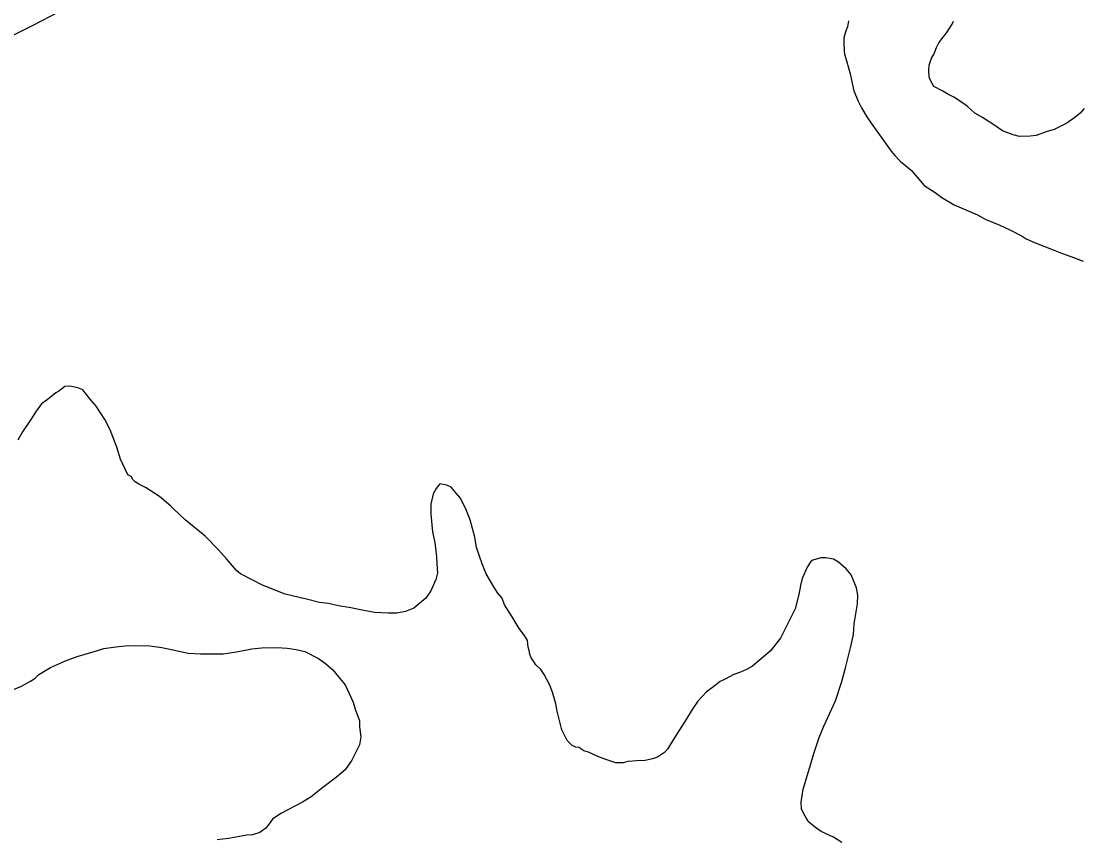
# Model space of a CAD drawing. Extents: x 3250478 to 3288318, y 788638 to 816472.
# Drawn here: x 3281015 to 3282244, y 808636 to 809583 of the extents above; entities that cross this region are included whole.
import ezdxf

# ---------------------------------------------------------------- set-up
doc = ezdxf.new("R2010")
doc.units = 0
doc.layers.add('V-ROAD-CNTR', color=7, linetype='Continuous')
doc.layers.add('V-SITE-VEGE', color=7, linetype='Continuous')

msp = doc.modelspace()

# ---------------------------------------------------------------- linework, layer by layer
at = {"layer": 'V-ROAD-CNTR'}
msp.add_arc((3278762.1, 814035), 5000, 289.1906, 338.4781, dxfattribs=at)
at = {"layer": 'V-SITE-VEGE'}
for p, q in [((3281973.2, 809583.4), (3281971.9, 809576.4)), ((3282087, 809569.8), (3282093, 809579.5)), ((3282093, 809579.5), (3282094.8, 809582.9)), ((3281970.1, 809571.8), (3281967.7, 809563.8)), ((3281971.9, 809576.4), (3281970.1, 809571.8)), ((3282082.9, 809564.6), (3282087, 809569.8)), ((3281967.7, 809563.8), (3281967.6, 809558)), ((3281967.6, 809558), (3281968, 809548.1)), ((3282075.1, 809552.6), (3282077.6, 809557.8)), ((3282077.6, 809557.8), (3282082.9, 809564.6)), ((3281968, 809548.1), (3281968.5, 809544.7)), ((3281968.5, 809544.7), (3281971.2, 809535.9)), ((3282069.1, 809540), (3282072.1, 809544.5)), ((3282072.1, 809544.5), (3282075.1, 809552.6)), ((3281971.2, 809535.9), (3281975, 809522)), ((3282066, 809526.1), (3282066.7, 809531.9)), ((3282066.7, 809531.9), (3282069.1, 809540)), ((3281975, 809522), (3281979.3, 809502.2)), ((3282066.4, 809518.6), (3282066, 809526.1)), ((3282068.1, 809514.5), (3282066.4, 809518.6)), ((3282072, 809507.5), (3282068.1, 809514.5)), ((3282082.3, 809502.1), (3282072, 809507.5)), ((3281979.3, 809502.2), (3281984.3, 809490.5)), ((3282088.1, 809498.5), (3282082.3, 809502.1)), ((3282095, 809494.9), (3282088.1, 809498.5)), ((3282105.3, 809488.4), (3282095, 809494.9)), ((3281984.3, 809490.5), (3281988.2, 809482.9)), ((3281988.2, 809482.9), (3281994.4, 809472.4)), ((3282111, 809484.2), (3282105.3, 809488.4)), ((3282119.5, 809476.5), (3282111, 809484.2)), ((3282246.1, 809481.9), (3282241.3, 809476.7)), ((3281994.4, 809472.4), (3281999.5, 809464.8)), ((3282128.1, 809471.7), (3282119.5, 809476.5)), ((3282142.4, 809462.2), (3282128.1, 809471.7)), ((3282235.2, 809471.6), (3282225.8, 809464.8)), ((3282241.3, 809476.7), (3282235.2, 809471.6)), ((3281999.5, 809464.8), (3282022.6, 809432.5)), ((3282151.6, 809456.3), (3282142.4, 809462.2)), ((3282163.7, 809451.4), (3282151.6, 809456.3)), ((3282211.2, 809457.5), (3282201.9, 809454.8)), ((3282225.8, 809464.8), (3282211.2, 809457.5)), ((3282171.1, 809449.5), (3282163.7, 809451.4)), ((3282183.3, 809449.9), (3282171.1, 809449.5)), ((3282190.3, 809450.9), (3282183.3, 809449.9)), ((3282201.9, 809454.8), (3282190.3, 809450.9)), ((3282022.6, 809432.5), (3282027.2, 809427.2)), ((3282027.2, 809427.2), (3282033.4, 809420.8)), ((3282033.4, 809420.8), (3282039.1, 809416)), ((3282039.1, 809416), (3282046, 809410.1)), ((3282046, 809410.1), (3282054.5, 809400.1)), ((3282054.5, 809400.1), (3282060.7, 809393)), ((3282060.7, 809393), (3282073.3, 809384.7)), ((3282073.3, 809384.7), (3282081.3, 809378.8)), ((3282081.3, 809378.8), (3282095.6, 809370.4)), ((3282095.6, 809370.4), (3282122.6, 809358.9)), ((3282122.6, 809358.9), (3282131.2, 809354.1)), ((3282131.2, 809354.1), (3282148.5, 809346.9)), ((3282148.5, 809346.9), (3282159.9, 809341.5)), ((3282159.9, 809341.5), (3282174.3, 809334.3)), ((3282174.3, 809334.3), (3282178.9, 809331.3)), ((3282178.9, 809331.3), (3282188.6, 809327.1)), ((3282188.6, 809327.1), (3282209.9, 809318.6)), ((3282209.9, 809318.6), (3282218, 809315.5)), ((3282218, 809315.5), (3282233.5, 809309.5)), ((3282233.5, 809309.5), (3282245, 809305.2)), ((3281065.9, 809160.2), (3281058.8, 809155.1)), ((3281071.7, 809160.7), (3281065.9, 809160.2)), ((3281080.9, 809158.8), (3281071.7, 809160.7)), ((3281055.3, 809152.9), (3281045.3, 809144.9)), ((3281058.8, 809155.1), (3281055.3, 809152.9)), ((3281086.6, 809156.4), (3281080.9, 809158.8)), ((3281095.1, 809145.8), (3281086.6, 809156.4)), ((3281038.9, 809140.4), (3281031.8, 809130.7)), ((3281045.3, 809144.9), (3281038.9, 809140.4)), ((3281101.9, 809137.6), (3281095.1, 809145.8)), ((3281112.1, 809122.3), (3281101.9, 809137.6)), ((3281031.8, 809130.7), (3281026.4, 809122.1)), ((3281026.4, 809122.1), (3281016.9, 809107.8)), ((3281118.2, 809110), (3281112.1, 809122.3)), ((3281016.9, 809107.8), (3281011.5, 809098.1)), ((3281126, 809090.2), (3281118.2, 809110)), ((3281130.4, 809076.2), (3281126, 809090.2)), ((3281138.7, 809058.1), (3281130.4, 809076.2)), ((3281142.7, 809056.3), (3281138.7, 809058.1)), ((3281144.4, 809052.8), (3281142.7, 809056.3)), ((3281147.3, 809049.9), (3281144.4, 809052.8)), ((3281151.3, 809047.5), (3281147.3, 809049.9)), ((3281159.3, 809043.3), (3281151.3, 809047.5)), ((3281175.3, 809033.2), (3281159.3, 809043.3)), ((3281495.7, 809042.5), (3281492.1, 809036.2)), ((3281499.8, 809047.6), (3281495.7, 809042.5)), ((3281507.9, 809046.3), (3281499.8, 809047.6)), ((3281513.1, 809043.9), (3281507.9, 809046.3)), ((3281518.7, 809036.9), (3281513.1, 809043.9)), ((3281188.4, 809021.9), (3281175.3, 809033.2)), ((3281492.1, 809036.2), (3281489.6, 809024.1)), ((3281523.8, 809031), (3281518.7, 809036.9)), ((3281530.6, 809017.5), (3281523.8, 809031)), ((3281191.3, 809019), (3281188.4, 809021.9)), ((3281205, 809006), (3281191.3, 809019)), ((3281489.6, 809024.1), (3281489.4, 809012.5)), ((3281489.4, 809012.5), (3281491.3, 808992.2)), ((3281535, 809005.9), (3281530.6, 809017.5)), ((3281228.4, 808987.1), (3281205, 809006)), ((3281540.4, 808986.1), (3281535, 809005.9)), ((3281491.3, 808992.2), (3281494, 808980)), ((3281243.7, 808971.2), (3281228.4, 808987.1)), ((3281494, 808980), (3281496, 808963.1)), ((3281542.5, 808973.9), (3281540.4, 808986.1)), ((3281252.8, 808961.1), (3281243.7, 808971.2)), ((3281549.1, 808955.2), (3281542.5, 808973.9)), ((3281264.7, 808947.6), (3281252.8, 808961.1)), ((3281496, 808963.1), (3281496.4, 808955)), ((3281496.4, 808955), (3281497.4, 808944.6)), ((3281553.5, 808943.6), (3281549.1, 808955.2)), ((3281925.4, 808951.4), (3281919.4, 808938.2)), ((3281929.6, 808957.7), (3281925.4, 808951.4)), ((3281931.9, 808959.4), (3281929.6, 808957.7)), ((3281941.2, 808962.1), (3281931.9, 808959.4)), ((3281947, 808962), (3281941.2, 808962.1)), ((3281955.7, 808960.7), (3281947, 808962)), ((3281961.4, 808957.1), (3281955.7, 808960.7)), ((3281970.5, 808949.4), (3281961.4, 808957.1)), ((3281269.3, 808943.5), (3281264.7, 808947.6)), ((3281283.6, 808936.3), (3281269.3, 808943.5)), ((3281497.4, 808944.6), (3281495.5, 808937.1)), ((3281562.5, 808928.4), (3281553.5, 808943.6)), ((3281976.2, 808942.4), (3281970.5, 808949.4)), ((3281982.3, 808927.2), (3281976.2, 808942.4)), ((3281293.9, 808930.9), (3281283.6, 808936.3)), ((3281310, 808924.2), (3281293.9, 808930.9)), ((3281495.5, 808937.1), (3281489.5, 808923.9)), ((3281567, 808921.3), (3281562.5, 808928.4)), ((3281917.5, 808930.1), (3281915.6, 808919.7)), ((3281919.4, 808938.2), (3281917.5, 808930.1)), ((3281983.9, 808919.1), (3281982.3, 808927.2)), ((3281320.9, 808920), (3281310, 808924.2)), ((3281337.1, 808916.2), (3281320.9, 808920)), ((3281345.7, 808914.3), (3281337.1, 808916.2)), ((3281360.7, 808910.6), (3281345.7, 808914.3)), ((3281483.6, 808915.3), (3281470, 808904)), ((3281489.5, 808923.9), (3281483.6, 808915.3)), ((3281572.1, 808915.5), (3281567, 808921.3)), ((3281574.9, 808907.9), (3281572.1, 808915.5)), ((3281915.6, 808919.7), (3281911.2, 808903)), ((3281983.7, 808908.7), (3281983.9, 808919.1)), ((3281370.5, 808909.2), (3281360.7, 808910.6)), ((3281384.4, 808906.1), (3281370.5, 808909.2)), ((3281394.8, 808904.7), (3281384.4, 808906.1)), ((3281412.1, 808901), (3281394.8, 808904.7)), ((3281470, 808904), (3281460.1, 808900.1)), ((3281583.9, 808893.8), (3281574.9, 808907.9)), ((3281911.2, 808903), (3281894.4, 808869.2)), ((3281979.8, 808885.6), (3281983.7, 808908.7)), ((3281424.2, 808899), (3281412.1, 808901)), ((3281440.4, 808898.1), (3281424.2, 808899)), ((3281450.2, 808898), (3281440.4, 808898.1)), ((3281460.1, 808900.1), (3281450.2, 808898)), ((3281591.8, 808880.4), (3281583.9, 808893.8)), ((3281598, 808872.2), (3281591.8, 808880.4)), ((3281979, 808873.4), (3281979.8, 808885.6)), ((3281601.4, 808866.3), (3281598, 808872.2)), ((3281602.4, 808858.8), (3281601.4, 808866.3)), ((3281894.4, 808869.2), (3281882.5, 808854.3)), ((3281975.9, 808859.6), (3281979, 808873.4)), ((3281079.9, 808847.9), (3281098.6, 808853.3)), ((3281098.6, 808853.3), (3281110.8, 808857.2)), ((3281110.8, 808857.2), (3281124.7, 808859.2)), ((3281124.7, 808859.2), (3281139.2, 808860.7)), ((3281139.2, 808860.7), (3281164.1, 808860.3)), ((3281164.1, 808860.3), (3281178, 808858.3)), ((3281178, 808858.3), (3281190.7, 808855.7)), ((3281190.7, 808855.7), (3281208.6, 808851.9)), ((3281249.1, 808851.2), (3281264.7, 808853.2)), ((3281264.7, 808853.2), (3281282.2, 808857)), ((3281282.2, 808857), (3281293.8, 808857.9)), ((3281293.8, 808857.9), (3281311.7, 808858.2)), ((3281311.7, 808858.2), (3281323.3, 808857.4)), ((3281323.3, 808857.4), (3281333.7, 808856.1)), ((3281333.7, 808856.1), (3281343.5, 808853.6)), ((3281343.5, 808853.6), (3281359.6, 808845.7)), ((3281603.5, 808854.7), (3281602.4, 808858.8)), ((3281604, 808850.6), (3281603.5, 808854.7)), ((3281882.5, 808854.3), (3281862, 808836.7)), ((3281969.6, 808834.8), (3281975.9, 808859.6)), ((3281049, 808835.1), (3281066.5, 808842.9)), ((3281066.5, 808842.9), (3281079.9, 808847.9)), ((3281208.6, 808851.9), (3281223, 808851.1)), ((3281223, 808851.1), (3281249.1, 808851.2)), ((3281359.6, 808845.7), (3281367.6, 808839.8)), ((3281605.6, 808846.5), (3281604, 808850.6)), ((3281609, 808841.3), (3281605.6, 808846.5)), ((3281611.3, 808838.3), (3281609, 808841.3)), ((3281035.6, 808827.2), (3281049, 808835.1)), ((3281367.6, 808839.8), (3281376.1, 808832.7)), ((3281376.1, 808832.7), (3281380.6, 808826.8)), ((3281617, 808833), (3281611.3, 808838.3)), ((3281620.9, 808827.2), (3281617, 808833)), ((3281847.9, 808830), (3281840.4, 808827.3)), ((3281854.9, 808832.8), (3281847.9, 808830)), ((3281862, 808836.7), (3281854.9, 808832.8)), ((3281965.3, 808819.2), (3281969.6, 808834.8)), ((3281015.6, 808813.7), (3281026.2, 808819.3)), ((3281026.2, 808819.3), (3281031.4, 808822.7)), ((3281031.4, 808822.7), (3281035.6, 808827.2)), ((3281380.6, 808826.8), (3281390.3, 808815.1)), ((3281627.1, 808815.5), (3281620.9, 808827.2)), ((3281824.6, 808818.9), (3281815.8, 808812.1)), ((3281830.4, 808821.7), (3281824.6, 808818.9)), ((3281840.4, 808827.3), (3281830.4, 808821.7)), ((3281957.9, 808796.8), (3281965.3, 808819.2)), ((3281006.3, 808809.8), (3281015.6, 808813.7)), ((3281390.3, 808815.1), (3281399.8, 808795.2)), ((3281630.4, 808806.7), (3281627.1, 808815.5)), ((3281634.2, 808793.3), (3281630.4, 808806.7)), ((3281808.7, 808807), (3281798.7, 808796.2)), ((3281815.8, 808812.1), (3281808.7, 808807)), ((3281399.8, 808795.2), (3281401.9, 808787.1)), ((3281635.8, 808784.6), (3281634.2, 808793.3)), ((3281798.7, 808796.2), (3281792.8, 808787.6)), ((3281944.7, 808767.5), (3281957.9, 808796.8)), ((3281401.9, 808787.1), (3281406.9, 808773.7)), ((3281641.2, 808763.1), (3281635.8, 808784.6)), ((3281792.8, 808787.6), (3281783.8, 808772.7)), ((3281406.9, 808773.7), (3281406.8, 808766.7)), ((3281406.8, 808766.7), (3281408.3, 808755.1)), ((3281783.8, 808772.7), (3281777.3, 808763)), ((3281939.2, 808754.3), (3281944.7, 808767.5)), ((3281408.3, 808755.1), (3281407, 808745.9)), ((3281647.4, 808750.8), (3281641.2, 808763.1)), ((3281777.3, 808763), (3281770.1, 808751.5)), ((3281407, 808745.9), (3281402.8, 808737.3)), ((3281653, 808744.9), (3281647.4, 808750.8)), ((3281657.6, 808743.1), (3281653, 808744.9)), ((3281661.1, 808742.5), (3281657.6, 808743.1)), ((3281663.4, 808741.3), (3281661.1, 808742.5)), ((3281770.1, 808751.5), (3281763.6, 808740.6)), ((3281933.1, 808735.9), (3281939.2, 808754.3)), ((3281402.8, 808737.3), (3281398, 808728.1)), ((3281666.8, 808738.9), (3281663.4, 808741.3)), ((3281672, 808737.1), (3281666.8, 808738.9)), ((3281682.9, 808732.2), (3281672, 808737.1)), ((3281692.1, 808728.6), (3281682.9, 808732.2)), ((3281751.8, 808731.6), (3281746, 808729.4)), ((3281760, 808736.7), (3281751.8, 808731.6)), ((3281763.6, 808740.6), (3281760, 808736.7)), ((3281929.4, 808723.8), (3281933.1, 808735.9)), ((3281398, 808728.1), (3281390.2, 808716.7)), ((3281703.6, 808724.9), (3281692.1, 808728.6)), ((3281712.3, 808724.8), (3281703.6, 808724.9)), ((3281717.6, 808726.4), (3281712.3, 808724.8)), ((3281728, 808727.4), (3281717.6, 808726.4)), ((3281737.8, 808727.8), (3281728, 808727.4)), ((3281746, 808729.4), (3281737.8, 808727.8)), ((3281920.8, 808694.4), (3281929.4, 808723.8)), ((3281380.3, 808708.2), (3281364.4, 808696.3)), ((3281390.2, 808716.7), (3281380.3, 808708.2)), ((3281364.4, 808696.3), (3281350.9, 808685.5)), ((3281918.2, 808679.4), (3281920.8, 808694.4)), ((3281350.9, 808685.5), (3281340.9, 808679.3)), ((3281340.9, 808679.3), (3281315.8, 808666.5)), ((3281918.6, 808671.9), (3281918.2, 808679.4)), ((3281920.9, 808666.6), (3281918.6, 808671.9)), ((3281306.4, 808659.7), (3281302.3, 808654.5)), ((3281315.8, 808666.5), (3281306.4, 808659.7)), ((3281926.5, 808657.2), (3281920.9, 808666.6)), ((3281933.9, 808650.7), (3281926.5, 808657.2)), ((3281291.7, 808644.3), (3281282.9, 808641.6)), ((3281294.6, 808646.6), (3281291.7, 808644.3)), ((3281298.1, 808648.8), (3281294.6, 808646.6)), ((3281302.3, 808654.5), (3281298.1, 808648.8)), ((3281941.3, 808645.4), (3281933.9, 808650.7)), ((3281955.7, 808638.8), (3281941.3, 808645.4)), ((3281255.1, 808637.4), (3281242.3, 808635.9)), ((3281263.8, 808639), (3281255.1, 808637.4)), ((3281276.6, 808641.1), (3281263.8, 808639)), ((3281282.9, 808641.6), (3281276.6, 808641.1)), ((3281965.4, 808632.8), (3281955.7, 808638.8))]:
    msp.add_line(p, q, dxfattribs=at)

doc.saveas('drawing.dxf')
